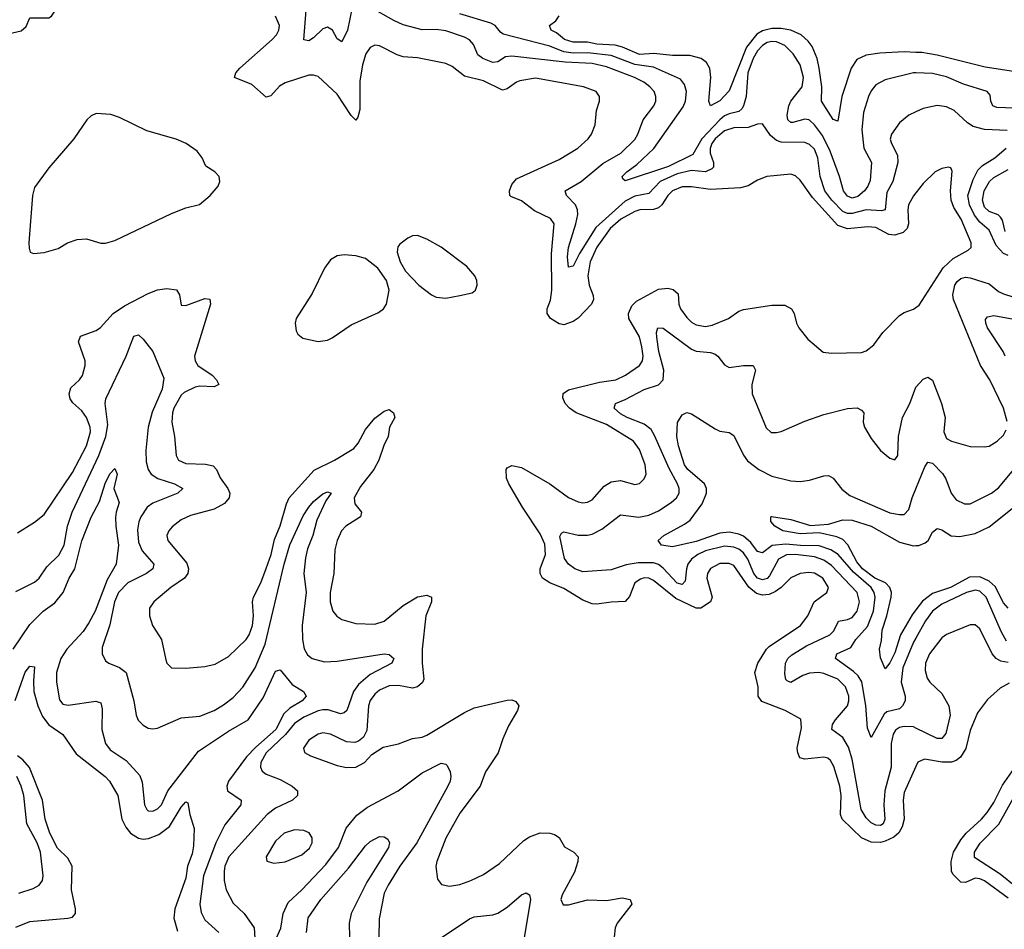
# Model space of a CAD drawing. Header units: inches. Extents: x 1552611 to 1694776, y 811966 to 917215.
# Tile 262 of 549: x 1596207 to 1600374, y 903563 to 907415. Entities that reach past the tile are written whole.
import ezdxf

# ---------------------------------------------------------------- set-up
doc = ezdxf.new("R2010")
doc.units = ezdxf.units.IN
doc.header["$MEASUREMENT"] = 0
doc.layers.add('B5990', color=7, linetype='Continuous')
doc.layers.add('B6900', color=7, linetype='Continuous')

msp = doc.modelspace()

# ---------------------------------------------------------------- linework, layer by layer
at = {"layer": 'B5990', "color": 5}
for points, elevation in [([(1596127.3, 907347.3), (1596213, 907367), (1596234.5, 907385.5), (1596250, 907422), (1596330, 907422), (1596341.2, 907430), (1596355.6, 907450), (1596369.6, 907510), (1596369.6, 907530), (1596362.9, 907550), (1596349.5, 907570), (1596230, 907653.3), (1596190, 907667.5)], 1020), ([(1597613.4, 907466.6), (1597594.7, 907370), (1597570, 907321.3), (1597550, 907333.6), (1597530.9, 907370.9), (1597510, 907382.4), (1597490, 907375.7), (1597450, 907337.3), (1597430, 907325), (1597410, 907329.5), (1597424.1, 907510)], 960), ([(1600000, 907024), (1599970, 907009.8), (1599930, 906977.7), (1599896.5, 906930), (1599891.6, 906908.4), (1599895.9, 906890), (1599921.5, 906841.5), (1599923.1, 906810), (1599902.1, 906730), (1599877.3, 906682.7), (1599870, 906609.9), (1599854.5, 906605.5), (1599790, 906609.9), (1599730, 906594.1), (1599710, 906593.9), (1599690, 906602.9), (1599644.5, 906650), (1599615.1, 906690), (1599594.8, 906750), (1599585.2, 906830), (1599570, 906865.7), (1599550, 906886.8), (1599530, 906894.6), (1599430, 906896.4), (1599410, 906902.6), (1599384.4, 906924.4), (1599350, 906974), (1599330, 906972.5), (1599290, 906958.5), (1599230, 906957.3), (1599190, 906943.7), (1599150.1, 906910), (1599136.1, 906890), (1599128.8, 906868.8), (1599129.5, 906849.5), (1599143.8, 906810), (1599143, 906790), (1599136.7, 906783.3), (1599110, 906770.4), (1599050, 906776.5), (1598990, 906761.3), (1598918, 906730), (1598870, 906678.5), (1598810, 906666.9), (1598770, 906646.9), (1598645, 906535), (1598575.5, 906424.5), (1598550, 906371.2), (1598530, 906367.3), (1598525.9, 906410), (1598529.9, 906450), (1598561.1, 906550), (1598569, 906590), (1598567.8, 906610), (1598558.9, 906630), (1598520.9, 906670), (1598515.4, 906690), (1598582.7, 906730), (1598674.6, 906805.4), (1598751.2, 906850), (1598810, 906907.9), (1598822.8, 906930), (1598845.5, 906990), (1598890.6, 907050), (1598899, 907070), (1598899.4, 907090), (1598891.6, 907110), (1598874, 907130), (1598848.7, 907150), (1598808.6, 907170), (1598690, 907214.8), (1598630, 907229.6), (1598514.8, 907234.8), (1598290, 907260.6), (1598263.2, 907256.8), (1598230, 907236.8), (1598210, 907232.7), (1598167, 907250), (1598145.4, 907265.4), (1598127.7, 907310), (1598110, 907329.8), (1598090, 907339.9), (1598010, 907367), (1597970, 907373.6), (1597910, 907372.2), (1597830, 907393.3), (1597790, 907410.9), (1597690, 907467.7)], 960), ([(1600000, 906681.3), (1599990, 906668.3), (1599969, 906631), (1599965.6, 906610), (1599969.1, 906550), (1599962.8, 906530), (1599946.4, 906513.6), (1599910, 906502.5), (1599885.6, 906505.6), (1599830, 906534.8), (1599797.1, 906537.1), (1599711, 906529), (1599670, 906543.1), (1599562.1, 906662.1), (1599510, 906735.8), (1599490, 906753.8), (1599470, 906760.9), (1599369.3, 906750.7), (1599330, 906735.4), (1599289.3, 906710.7), (1599257, 906703), (1599130, 906696.3), (1599050, 906707.6), (1599010, 906706.7), (1598970, 906689.9), (1598950.4, 906669.6), (1598924.8, 906630), (1598910, 906617.5), (1598890, 906610.3), (1598831.1, 906608.9), (1598810, 906603), (1598751.1, 906570), (1598706, 906530), (1598650, 906451.3), (1598620.8, 906390), (1598611.9, 906330), (1598617, 906290), (1598633.4, 906246.6), (1598635.1, 906230), (1598626.3, 906210), (1598570, 906151.4), (1598550, 906136.3), (1598510, 906122.6), (1598490, 906126.2), (1598453.4, 906150), (1598439.5, 906170), (1598439.6, 906190), (1598453.1, 906226.9), (1598459.1, 906270), (1598457.1, 906422.9), (1598469.1, 906550), (1598453.2, 906573.2), (1598385.1, 906605.1), (1598330, 906647.3), (1598285.6, 906665.6), (1598281.1, 906670), (1598279.4, 906690), (1598290, 906716.5), (1598310, 906741.2), (1598490, 906822.1), (1598568.7, 906870), (1598612.4, 906910), (1598626.9, 906930), (1598642.6, 906970), (1598648.3, 907030), (1598660.5, 907070), (1598660.5, 907090), (1598646.3, 907110), (1598592.7, 907130), (1598390, 907166.5), (1598323.8, 907156.2), (1598309.3, 907150.7), (1598270, 907122), (1598250, 907116.7), (1598170, 907155.1), (1598090, 907176.1), (1598037, 907217), (1598010, 907229.2), (1597890, 907253.1), (1597830, 907257.4), (1597805.1, 907265.1), (1597730, 907303.9), (1597710, 907307.1), (1597690, 907296.3), (1597672.4, 907270), (1597657.1, 907222.9), (1597646.3, 907153.7), (1597645.9, 907034.1), (1597638.3, 907001.7), (1597630, 906989.7), (1597610, 907008.7), (1597550, 907099.6), (1597470, 907174.6), (1597450, 907180.3), (1597430, 907179), (1597330, 907147.5), (1597306.5, 907133.5), (1597270, 907091.8), (1597250, 907087), (1597190, 907140.5), (1597116.2, 907170), (1597121.1, 907190), (1597138.4, 907210), (1597275.6, 907330), (1597293.6, 907350), (1597303.7, 907370), (1597306.1, 907390), (1597290, 907429.7)], 980), ([(1600000, 907189.6), (1599990, 907189.9), (1599870, 907160.2), (1599830, 907138.2), (1599810, 907112.8), (1599799, 907090), (1599778.6, 907021.4), (1599771.4, 906948.6), (1599779, 906870), (1599812.5, 906810), (1599805.9, 906734.1), (1599796.8, 906710), (1599782.5, 906690), (1599753.6, 906666.4), (1599730, 906659.5), (1599710, 906667.4), (1599693.4, 906690), (1599676.7, 906750), (1599637.7, 906857.7), (1599604.1, 906924.1), (1599570, 906969.4), (1599550, 906989.3), (1599547, 906990), (1599530, 906992.9), (1599479.5, 906979.5), (1599470, 906979.5), (1599457.5, 906990), (1599454.8, 907010), (1599462.2, 907050), (1599470.4, 907070), (1599517.8, 907130), (1599524, 907170), (1599510, 907223.9), (1599480.5, 907270), (1599445.2, 907305.3), (1599410, 907320.8), (1599390, 907322.5), (1599370, 907317.9), (1599350, 907305.4), (1599330, 907282.8), (1599311.4, 907250), (1599289.1, 907190), (1599281.9, 907090), (1599270.5, 907050), (1599262.7, 907037.3), (1599250, 907025.9), (1599210, 907016.6), (1599190, 907007.2), (1599169.5, 906990.5), (1599094.1, 906910), (1599056.2, 906843.8), (1598953, 906793), (1598770, 906731.8), (1598760.1, 906740.1), (1598757.4, 906750), (1598776.4, 906770), (1598818.9, 906801.1), (1598890.2, 906869.8), (1599014.4, 907045.6), (1599024.9, 907070), (1599029.4, 907110), (1599019.9, 907139.9), (1599003, 907163), (1598890, 907213), (1598810, 907225.4), (1598710, 907263.6), (1598610, 907273.8), (1598550, 907272.3), (1598510, 907279), (1598450, 907301.8), (1598253.7, 907353.7), (1598241.1, 907361.1), (1598218.6, 907390), (1598200.2, 907400.2), (1598070, 907439.5)], 940), ([(1600000, 907276.2), (1599950, 907278), (1599847.1, 907272.9), (1599790, 907264.6), (1599750, 907246.1), (1599725.3, 907210), (1599686.7, 907090), (1599670, 906984.5), (1599650, 906992.6), (1599599.8, 907070), (1599601.7, 907130), (1599590.8, 907210), (1599581.3, 907250), (1599560.9, 907300.9), (1599544.1, 907324.1), (1599514.7, 907350), (1599470.7, 907370.7), (1599430, 907377.8), (1599390, 907376.9), (1599350, 907367.5), (1599327, 907353), (1599282.3, 907297.7), (1599210, 907114), (1599170, 907071.6), (1599130, 907049.7), (1599123.1, 907070), (1599132.2, 907170), (1599128.1, 907208.1), (1599113.8, 907233.8), (1599090.8, 907250.8), (1599043.5, 907263.5), (1598970, 907263.5), (1598890.8, 907270.8), (1598830, 907266.7), (1598758.1, 907298.1), (1598727, 907307), (1598650, 907311.1), (1598610, 907319.7), (1598550, 907318.8), (1598513, 907330), (1598479.4, 907359.4), (1598456, 907370), (1598449.2, 907390), (1598475.3, 907410), (1598489.5, 907430.5)], 920), ([(1596198.1, 905241.8), (1596270, 905287.6), (1596310, 905319.7), (1596430, 905497.1), (1596489.1, 905610), (1596506.2, 905670), (1596505.2, 905690), (1596490.2, 905730.2), (1596470, 905757.9), (1596432.1, 905792.1), (1596420.8, 905810), (1596417, 905830), (1596423.4, 905856.6), (1596460.3, 905890), (1596472.5, 905907.5), (1596484.6, 905950), (1596484.4, 905970), (1596456.4, 906050), (1596464.7, 906075.3), (1596530, 906098.9), (1596549.1, 906110.9), (1596602, 906170), (1596650, 906203.3), (1596750, 906255.9), (1596790, 906270.2), (1596830, 906276.6), (1596871, 906271), (1596883.6, 906250), (1596890, 906206), (1596910, 906204.6), (1596990, 906233.6), (1597011.5, 906231.5), (1597013.8, 906210), (1596947.1, 905990), (1596950.1, 905970), (1596961.3, 905950), (1597021.4, 905910), (1597039.7, 905890), (1597050.2, 905870), (1597030, 905860.7), (1596970, 905862.9), (1596950, 905859.1), (1596903.2, 905836.8), (1596890, 905824.6), (1596859.8, 905770), (1596853, 905750), (1596850.2, 905710), (1596862.3, 905650), (1596869.4, 905570), (1596879.7, 905550), (1596910, 905535.6), (1596993.3, 905533.3), (1597025.5, 905525.5), (1597040.1, 905510), (1597054.9, 905474.9), (1597088.4, 905430), (1597096.2, 905410), (1597093.8, 905390), (1597073.2, 905366.8), (1597030, 905342.7), (1596930, 905315.7), (1596890, 905296.5), (1596852, 905268), (1596837.6, 905250), (1596829.3, 905230), (1596834, 905210), (1596913.7, 905113.7), (1596921.9, 905090), (1596918.4, 905070), (1596904.2, 905050), (1596846.9, 905010), (1596774.4, 904950), (1596757, 904923), (1596756.5, 904890), (1596768.9, 904850), (1596807.2, 904790), (1596824.8, 904704.8), (1596830.3, 904690), (1596850, 904670.3), (1596910, 904669.3), (1596990, 904676.3), (1597034.1, 904685.9), (1597090, 904717.8), (1597164.8, 904790), (1597178.6, 904810), (1597192.3, 904850), (1597196.9, 904890), (1597191.8, 904950), (1597196.3, 904970), (1597227.9, 905030), (1597250, 905090.3), (1597271, 905150), (1597285.7, 905214.3), (1597310, 905271.5), (1597335.9, 905364.1), (1597347.7, 905390), (1597452.9, 905507.1), (1597539.3, 905550), (1597621, 905599), (1597638.8, 905621.2), (1597670, 905679.2), (1597710, 905727.6), (1597750, 905757.8), (1597770, 905763.5), (1597788.9, 905750), (1597794.7, 905730), (1597771.7, 905690), (1597766.4, 905650), (1597747.9, 905612.1), (1597727.2, 905550), (1597705.6, 905510), (1597650, 905437.9), (1597623.1, 905390), (1597625.3, 905365.3), (1597654.2, 905330), (1597648.9, 905310), (1597586.9, 905270), (1597569.2, 905250), (1597550.2, 905210), (1597540.8, 905170), (1597536.5, 905070), (1597521.5, 904990), (1597521.6, 904950), (1597532.6, 904910), (1597548.7, 904888.7), (1597570, 904875.2), (1597630, 904858), (1597710, 904854.6), (1597750, 904867.9), (1597830, 904934.2), (1597890, 904971.3), (1597930, 904977.7), (1597950.1, 904970.1), (1597950.2, 904950), (1597925.5, 904890), (1597910.1, 904750), (1597910.1, 904690), (1597917.4, 904622.6), (1597911.9, 904608.1), (1597890, 904589.9), (1597870, 904585), (1597810, 904595.5), (1597770, 904593.9), (1597730, 904575.6), (1597710, 904559.1), (1597690, 904532.8), (1597683.1, 904510), (1597675.6, 904404.4), (1597662.5, 904377.5), (1597640.3, 904359.7), (1597625.2, 904354.7), (1597590, 904357.8), (1597522, 904390), (1597490, 904394.6), (1597470, 904389.8), (1597430, 904363.5), (1597407.4, 904330), (1597412, 904312), (1597437.8, 904297.8), (1597550, 904257.4), (1597590, 904249), (1597630, 904250.4), (1597666.6, 904270), (1597696.6, 904303.4), (1597745.6, 904334.4), (1597810, 904348.8), (1597870, 904371.6), (1597910, 904377.3), (1597930, 904385.4), (1598090, 904481), (1598130, 904500.4), (1598270, 904533.4), (1598290, 904534.3), (1598307.4, 904527.4), (1598319.5, 904510), (1598314.3, 904490), (1598275.7, 904424.3), (1598251.2, 904370), (1598231.3, 904310), (1598178, 904230), (1598155.2, 904170), (1598070, 904055.3), (1598010, 903949.6), (1597972, 903850), (1597968.7, 903828.7), (1597975.5, 903775.5), (1597992.5, 903752.5), (1598026.3, 903746.3), (1598070, 903753.4), (1598115.6, 903770), (1598170, 903796), (1598238.1, 903841.9), (1598341.2, 903938.8), (1598364.6, 903955.4), (1598410, 903971.8), (1598450, 903970.2), (1598470, 903964.7), (1598490, 903951.6), (1598513.1, 903913.1), (1598552.4, 903890), (1598570.2, 903870), (1598569.3, 903850), (1598554.3, 903805.7), (1598503.2, 903710), (1598497.7, 903690), (1598507.5, 903667.5), (1598530, 903667), (1598610, 903687.5), (1598690, 903685.8), (1598756.3, 903696.3), (1598790.4, 903690), (1598797.4, 903670), (1598736.1, 903590), (1598727.2, 903570), (1598718.2, 903490)], 980), ([(1600000, 904252.6), (1599950, 904142.9), (1599945.5, 904110), (1599950.1, 904030), (1599942.2, 903997.8), (1599928.3, 903971.7), (1599907.1, 903952.9), (1599870, 903936), (1599850, 903930.8), (1599810, 903932.8), (1599770, 903951.2), (1599687.6, 904030), (1599680.3, 904050), (1599683.2, 904130), (1599678.2, 904170), (1599652.5, 904252.5), (1599637.8, 904277.8), (1599627.6, 904287.6), (1599610, 904292.1), (1599530, 904283.2), (1599508.9, 904290), (1599499.5, 904310), (1599497.5, 904330), (1599515.9, 904415.9), (1599512.9, 904452.9), (1599447.1, 904490), (1599347.8, 904527.8), (1599331.6, 904550), (1599331.7, 904590), (1599318, 904650), (1599330.3, 904689.7), (1599367.3, 904750), (1599378.8, 904761.2), (1599511.7, 904850), (1599543.1, 904890), (1599569.9, 904950.1), (1599623, 904990), (1599629.8, 905010), (1599605.7, 905050), (1599570, 905071.2), (1599546.3, 905073.7), (1599510, 905069.9), (1599470, 905051.2), (1599429.7, 905010.3), (1599406.2, 904993.8), (1599378.5, 904981.5), (1599350, 904978.7), (1599325.8, 904985.8), (1599292.4, 905012.4), (1599230, 905103), (1599210, 905112.7), (1599170, 905112.6), (1599130, 905090.5), (1599117.2, 905070), (1599114.8, 905050), (1599137.1, 904970), (1599130.8, 904950), (1599090, 904923.1), (1599070, 904922.4), (1598984, 904964), (1598890, 905040.7), (1598870, 905049.9), (1598850, 905051.2), (1598833.6, 905046.4), (1598810.9, 905030), (1598788.1, 904971.9), (1598770, 904950.7), (1598710, 904948.9), (1598650, 904939.9), (1598630, 904941.2), (1598590, 904956.5), (1598510, 905006), (1598450, 905030.4), (1598420.2, 905050), (1598409.9, 905070), (1598409.4, 905090), (1598431.8, 905150), (1598430, 905193.8), (1598410, 905237.9), (1598334.4, 905350), (1598276.9, 905450), (1598267.1, 905472.9), (1598266.2, 905510), (1598270, 905516.5), (1598290, 905527.1), (1598330, 905518.6), (1598450.1, 905450.1), (1598530, 905391.7), (1598570, 905372.8), (1598590, 905369.3), (1598610, 905372.2), (1598630, 905381.8), (1598680.7, 905439.3), (1598710, 905457.7), (1598750, 905463.5), (1598810, 905446), (1598830, 905451.5), (1598849.7, 905470), (1598858.4, 905490), (1598853.7, 905530), (1598830, 905594.7), (1598804.8, 905630), (1598690, 905700.9), (1598562, 905750), (1598534.4, 905770), (1598516.1, 905790), (1598506, 905814), (1598507.7, 905832.3), (1598530, 905847.7), (1598660.2, 905879.8), (1598730.3, 905889.7), (1598770.7, 905910), (1598830.5, 905950), (1598842.1, 905970), (1598845.5, 905990), (1598839.9, 906030), (1598830, 906071.7), (1598784.9, 906150), (1598783, 906170), (1598797.4, 906202.6), (1598817.4, 906222.6), (1598910, 906273.3), (1598950, 906277.3), (1598972.1, 906272.1), (1598993.4, 906253.4), (1598997, 906210), (1599003.9, 906190), (1599030, 906153.7), (1599050, 906133.9), (1599070, 906122.5), (1599110, 906115.8), (1599138.1, 906121.9), (1599207, 906150), (1599250, 906180.3), (1599270, 906187), (1599390, 906206.4), (1599445.2, 906205.2), (1599473.4, 906190), (1599484.9, 906170), (1599494.4, 906130), (1599504.2, 906110), (1599542, 906062), (1599607.5, 906007.5), (1599642.6, 906002.6), (1599770, 906004.9), (1599790, 906013), (1599821.7, 906038.3), (1599860.5, 906090), (1599930, 906162.4), (1599950, 906174.9), (1599990, 906188.8), (1600000, 906195.8)], 980), ([(1600000, 904415.2), (1599990, 904420.1), (1599950, 904422.7), (1599930, 904417.8), (1599913.5, 904406.5), (1599903.1, 904390), (1599895, 904350), (1599895.3, 904250), (1599868, 904150), (1599863.8, 904090), (1599868.8, 904030), (1599860.7, 904010), (1599850, 904003.2), (1599830, 904004.6), (1599810, 904014.4), (1599790, 904035.4), (1599768.9, 904070), (1599730, 904284.2), (1599714.4, 904334.4), (1599690, 904374.9), (1599644.1, 904410), (1599647.2, 904430), (1599659.9, 904450), (1599710.8, 904510), (1599716.6, 904530), (1599716.1, 904550), (1599701.3, 904590), (1599670, 904622), (1599610, 904647.1), (1599589.4, 904650.6), (1599550, 904648.2), (1599521.8, 904638.2), (1599470, 904608.7), (1599454.7, 904614.7), (1599450, 904621.2), (1599444.7, 904644.7), (1599447.6, 904690), (1599458, 904710), (1599474.5, 904725.5), (1599536.9, 904763.1), (1599635.9, 904810), (1599652.9, 904827.1), (1599672.6, 904867.4), (1599710, 904874.5), (1599730, 904883.3), (1599751.1, 904910), (1599761.8, 904950), (1599751.5, 904990), (1599643, 905103), (1599610, 905126.1), (1599570, 905140.8), (1599490, 905150.7), (1599451.7, 905148.3), (1599417.9, 905130), (1599379.6, 905060.4), (1599370, 905048.8), (1599350, 905042.6), (1599330, 905050.3), (1599314.6, 905070), (1599288.2, 905130), (1599270, 905157), (1599250, 905173), (1599230, 905181.3), (1599190, 905185.2), (1599110, 905165.1), (1599077.4, 905150), (1599049.6, 905130.4), (1599034.9, 905110), (1599028.8, 905090), (1599023.3, 905036.7), (1599010, 905023.2), (1598990, 905029.1), (1598930, 905093), (1598910, 905108.2), (1598890, 905115.1), (1598824.5, 905115.5), (1598773.9, 905106.1), (1598710, 905085.2), (1598590, 905076.9), (1598556.8, 905090), (1598529.8, 905110), (1598513.3, 905133.3), (1598493.4, 905226.6), (1598499.3, 905240.7), (1598510, 905246.5), (1598570, 905231.6), (1598610, 905231.5), (1598630, 905236.6), (1598670, 905257.1), (1598750, 905317.6), (1598827.9, 905307.9), (1598870, 905316.2), (1598910, 905334.8), (1598963.5, 905370), (1598986, 905390), (1598997.3, 905410), (1598998.4, 905430), (1598991.4, 905450), (1598955, 905515), (1598894.2, 905654.2), (1598879, 905679), (1598850, 905702), (1598777.4, 905730), (1598750, 905745.3), (1598722.8, 905770), (1598727.8, 905790), (1598770, 905805.9), (1598850, 905848.4), (1598910, 905868.9), (1598929.9, 905890), (1598933.7, 905930), (1598911.4, 906010), (1598902.8, 906070), (1598901.9, 906090), (1598907.7, 906110), (1598930, 906108.3), (1599050, 906020.1), (1599070, 906011.8), (1599130, 906005.8), (1599150, 905999), (1599162, 905990), (1599190, 905953), (1599210, 905941.3), (1599269.8, 905950.2), (1599310.6, 905950), (1599321.5, 905930), (1599305.6, 905870), (1599307.2, 905830), (1599366.8, 905686.8), (1599387, 905667), (1599410, 905666.2), (1599430, 905671.2), (1599530, 905715), (1599610, 905743.6), (1599710, 905768.9), (1599751.3, 905771.3), (1599770, 905762), (1599779.3, 905750), (1599776.4, 905710), (1599782, 905690), (1599810, 905640.7), (1599850, 905590.8), (1599890, 905558.8), (1599910, 905551), (1599922.7, 905570), (1599926, 905650), (1599942.8, 905730), (1599974.6, 905790), (1600000, 905858.8)], 960), ([(1596190, 904994), (1596270, 905032.6), (1596290, 905050.3), (1596321.5, 905098.5), (1596372, 905148), (1596394.9, 905190), (1596409.5, 905270), (1596429.5, 905330), (1596541.7, 905570), (1596571.5, 905650), (1596579.3, 905699.3), (1596569.2, 905790), (1596571.4, 905810), (1596657.1, 905990), (1596690, 906074.9), (1596710, 906080.3), (1596730, 906061.7), (1596770.3, 906010), (1596817.4, 905897.4), (1596809.5, 905850), (1596767.8, 905752.2), (1596750.4, 905690), (1596741.5, 905590), (1596742.9, 905542.9), (1596750.1, 905510.1), (1596763.8, 905490), (1596792.1, 905472.1), (1596862.4, 905450), (1596897, 905430), (1596876.5, 905410), (1596770, 905367.9), (1596746.8, 905350), (1596719.6, 905310), (1596711, 905289), (1596705.2, 905254.8), (1596710, 905202.4), (1596725.1, 905165.1), (1596775.2, 905110), (1596770.2, 905090), (1596743.5, 905070), (1596664.5, 905030), (1596625.3, 904990), (1596608, 904950), (1596587.8, 904852.2), (1596556.5, 904756.5), (1596556, 904730), (1596570, 904700.5), (1596584, 904690), (1596630, 904672.4), (1596657.5, 904650), (1596690.2, 904530), (1596699.7, 904470), (1596708.8, 904448.8), (1596730, 904427.6), (1596750, 904415.6), (1596770, 904411.6), (1596790, 904414.3), (1596890, 904458.5), (1596970, 904465.8), (1597030, 904490.2), (1597070, 904514.2), (1597110, 904545.2), (1597151.7, 904588.3), (1597203.8, 904670), (1597246.2, 904770), (1597326, 905110), (1597350, 905191.8), (1597406.7, 905313.3), (1597430, 905350.9), (1597450, 905374.6), (1597490, 905407.4), (1597510, 905416.1), (1597524.9, 905410), (1597502.6, 905377.4), (1597464.3, 905295.7), (1597447.8, 905230), (1597425.5, 905174.5), (1597416.1, 905136.1), (1597409.3, 905070), (1597419.9, 904990), (1597402.3, 904850), (1597403.3, 904790), (1597410.6, 904750.6), (1597425.7, 904725.7), (1597444.6, 904710), (1597496.3, 904696.3), (1597550, 904698), (1597750.1, 904730.1), (1597770, 904727.2), (1597790.3, 904710), (1597782, 904690), (1597690, 904642.5), (1597640.8, 904599.2), (1597619.9, 904570), (1597591.4, 904490), (1597580.3, 904479.7), (1597565, 904475), (1597512.3, 904492.3), (1597490, 904493.2), (1597470, 904488.6), (1597410, 904461.2), (1597370, 904435.4), (1597332.5, 904387.5), (1597250.1, 904310), (1597228.2, 904270), (1597225.8, 904250), (1597233, 904233), (1597250, 904220.8), (1597310, 904197), (1597360.8, 904170), (1597382.8, 904150), (1597383.2, 904130), (1597362, 904110), (1597290, 904076.1), (1597254.5, 904050), (1597091.4, 903870), (1597074.6, 903830), (1597071.8, 903810), (1597072.9, 903770), (1597081.1, 903730), (1597110, 903674.7), (1597157.2, 903630), (1597199.3, 903570), (1597203.5, 903503.5)], 960), ([(1600000, 904796.6), (1599990, 904778.5), (1599945.1, 904670), (1599938, 904610), (1599954.4, 904550), (1599954.4, 904530), (1599943.5, 904510), (1599930, 904497.5), (1599876.5, 904483.5), (1599865.7, 904474.3), (1599810, 904375.1), (1599794.4, 904414.4), (1599788.6, 904511.4), (1599770.8, 904610.8), (1599755.9, 904635.9), (1599735.6, 904655.6), (1599659.2, 904710), (1599664.8, 904730), (1599723.8, 904756.2), (1599745.4, 904790), (1599794.8, 904845.2), (1599820.1, 904910), (1599827.1, 904970), (1599822.8, 904990), (1599810.3, 905010), (1599735.1, 905075.1), (1599670.9, 905150.9), (1599640.2, 905170), (1599590, 905187.2), (1599511.8, 905188.2), (1599450, 905194.3), (1599391.6, 905188.4), (1599350, 905157.9), (1599330, 905163), (1599300.6, 905200.6), (1599270, 905227.3), (1599250, 905237), (1599210, 905244.3), (1599170, 905240.6), (1599070, 905205.2), (1598970, 905182.9), (1598922.7, 905190), (1598909.5, 905209.5), (1598932.4, 905230), (1599021.1, 905278.9), (1599043.9, 905296.1), (1599095.4, 905364.6), (1599114.3, 905410), (1599113.8, 905430), (1599104.7, 905450), (1599034.3, 905510), (1599020.6, 905530), (1598995.5, 905610), (1598988.5, 905650), (1598991.5, 905708.5), (1599010, 905742), (1599030, 905751.3), (1599050, 905746.4), (1599150, 905682), (1599170, 905672.6), (1599210, 905667.4), (1599230, 905653.4), (1599270.9, 905570.9), (1599287.3, 905547.3), (1599334.7, 905510), (1599390, 905482.6), (1599470, 905462.4), (1599510, 905459.1), (1599550, 905465.2), (1599610, 905484), (1599630, 905484.6), (1599650, 905473.7), (1599686.5, 905426.5), (1599720.5, 905400.5), (1599890, 905327.1), (1599930, 905319.1), (1599950, 905319.7), (1599970, 905341.3), (1599984.6, 905390), (1600000, 905427.8)], 940), ([(1596179.3, 904750), (1596250, 904854.3), (1596305.8, 904910), (1596355, 904945), (1596390.4, 904990), (1596416.4, 905050), (1596439.9, 905090), (1596470, 905208), (1596510, 905308.9), (1596544.7, 905375.3), (1596570, 905454.9), (1596590, 905492.8), (1596610, 905514.4), (1596619.1, 905490), (1596606, 905430), (1596627.7, 905370), (1596615, 905330), (1596612.8, 905307.2), (1596613.5, 905270), (1596625, 905190), (1596615.2, 905110), (1596577, 905043), (1596526.2, 904910), (1596499.7, 904860.3), (1596475.7, 904824.3), (1596406.1, 904750), (1596381.6, 904710), (1596362.1, 904650), (1596362.5, 904610), (1596375.1, 904535.1), (1596390, 904516.5), (1596412.8, 904512.8), (1596529.1, 904529.1), (1596550, 904522.4), (1596556.6, 904496.6), (1596554, 904410), (1596569.4, 904350), (1596590, 904323.2), (1596658, 904278), (1596714.9, 904214.9), (1596725.9, 904185.9), (1596735.4, 904090), (1596744.9, 904070), (1596750, 904065.2), (1596770, 904064), (1596790, 904072.8), (1596807.2, 904090), (1596834.4, 904150), (1596963.1, 904316.9), (1597090, 904402.1), (1597174.3, 904450), (1597236.7, 904543.3), (1597290, 904656.4), (1597310, 904661.6), (1597359.8, 904599.8), (1597408.2, 904570), (1597419.5, 904550), (1597402, 904530), (1597350, 904500.2), (1597324.3, 904475.7), (1597291.5, 904410), (1597206.1, 904333.9), (1597167, 904293), (1597091.3, 904190), (1597083, 904170), (1597086, 904150), (1597144.6, 904110), (1597142.2, 904090), (1597074.9, 904005.1), (1597037.3, 903930), (1596985.3, 903790), (1596969.6, 903670), (1596974.3, 903634.3), (1596990, 903603.9), (1597050, 903549.2)], 940), ([(1600000, 904916), (1599984.7, 904895.3), (1599934.8, 904810), (1599910, 904733.7), (1599890, 904691.2), (1599870, 904666.3), (1599850, 904712.3), (1599846.2, 904750), (1599854.4, 904785.6), (1599857.4, 904830), (1599877.3, 904890), (1599894.6, 904970), (1599895.9, 904990), (1599890, 905011.1), (1599870.9, 905030.9), (1599825.7, 905050), (1599773.7, 905090), (1599750, 905119.9), (1599711.1, 905191.1), (1599690, 905213.3), (1599664.6, 905224.6), (1599590, 905242.3), (1599510, 905238), (1599437.2, 905250), (1599402.9, 905270), (1599386, 905290), (1599386, 905310), (1599389.4, 905310.6), (1599470, 905298), (1599553.3, 905273.3), (1599630, 905278.8), (1599690, 905296.6), (1599730, 905296.1), (1599810, 905270.9), (1599930, 905201.8), (1599990, 905187.1), (1600000, 905187.7)], 920), ([(1596187.3, 904532.7), (1596230, 904651.4), (1596250, 904677.4), (1596270, 904674), (1596265.4, 904614.5), (1596267.5, 904570), (1596283.1, 904510), (1596304.1, 904464.1), (1596330, 904429.5), (1596390, 904387.9), (1596445.7, 904305.7), (1596569.3, 904210), (1596587.3, 904190), (1596622.1, 904130), (1596639, 904030), (1596655.7, 903995.7), (1596676.6, 903970), (1596709.2, 903949.2), (1596730, 903945.6), (1596751.9, 903948.1), (1596795.3, 903964.7), (1596841.2, 903998.8), (1596890, 904081.1), (1596910, 904103), (1596918.3, 904098.3), (1596926.5, 904050), (1596945.8, 903990), (1596942.7, 903917.3), (1596936.9, 903883.1), (1596917.5, 903830), (1596910, 903780.5), (1596863.3, 903650), (1596859.3, 903610), (1596875.5, 903555.5)], 920), ([(1596190, 903571.8), (1596250, 903595.8), (1596410, 903610.8), (1596430, 903615.4), (1596442.9, 903630), (1596442.9, 903650), (1596426.8, 903730), (1596428.7, 903830), (1596410, 903864.7), (1596366.8, 903906.8), (1596334.7, 903970), (1596314.5, 904030), (1596304.1, 904110), (1596248.3, 904248.3), (1596220.4, 904280.4), (1596197.6, 904297.6)], 920), ([(1597295.8, 903530), (1597311.7, 903568.3), (1597322.4, 903630), (1597343.3, 903676.7), (1597400.8, 903730), (1597502.9, 903837.1), (1597556.7, 903910), (1597588.9, 903991.1), (1597633.9, 904046.1), (1597679.2, 904080.8), (1597808.7, 904150), (1597910, 904226.3), (1597990, 904267.4), (1598010, 904263.1), (1598016.3, 904256.3), (1598029.1, 904230), (1598031.8, 904210), (1598028.4, 904190), (1598018.6, 904170), (1597887.2, 903930), (1597815.8, 903830), (1597766, 903750), (1597750, 903716.3), (1597727.9, 903607.9), (1597726.8, 903526.8)], 960), ([(1596203.9, 903716.1), (1596263.9, 903736.1), (1596290, 903750.4), (1596303.5, 903770), (1596306.6, 903790), (1596295.5, 903890), (1596281.5, 903930), (1596237, 904010), (1596224.5, 904130), (1596213.2, 904170), (1596195.2, 904210)], 940), ([(1597420.1, 903550), (1597427.8, 903612.2), (1597481.6, 903690), (1597598.1, 903821.9), (1597670, 903916.9), (1597690, 903934.6), (1597730, 903956), (1597750, 903955.3), (1597765.5, 903945.5), (1597772.7, 903930), (1597767.6, 903910), (1597676.4, 903763.6), (1597610.5, 903630), (1597601.6, 903590), (1597602.4, 903530)], 940), ([(1597995.1, 903530), (1598110, 903607.6), (1598130, 903616.8), (1598210, 903624.2), (1598230, 903631.1), (1598270, 903657.8), (1598330, 903708.9), (1598350, 903718), (1598364.9, 903710), (1598368.9, 903688.9), (1598339.1, 903510)], 960)]:
    msp.add_lwpolyline(points, dxfattribs=dict(at, elevation=elevation))
for points, elevation in [([(1596530, 907017.6), (1596510, 907007.3), (1596490.5, 906990), (1596435.5, 906910), (1596330, 906787.3), (1596270, 906704), (1596261.3, 906670), (1596245.5, 906470), (1596247.3, 906447.3), (1596250.9, 906430.9), (1596264.9, 906424.9), (1596310, 906428.5), (1596370, 906446), (1596409.8, 906470.2), (1596450, 906484.6), (1596490, 906487), (1596550, 906468.8), (1596570, 906468.9), (1596610, 906479.7), (1596850, 906594.4), (1596910, 906617.8), (1596968.3, 906631.7), (1597013.3, 906670), (1597047.6, 906710), (1597054.5, 906730), (1597051.8, 906750), (1597033.2, 906770), (1596994.8, 906794.8), (1596979.6, 906830), (1596958.4, 906858.4), (1596911, 906891), (1596868.8, 906908.8), (1596744.5, 906944.5), (1596630, 907000.9), (1596593.3, 907013.3)], 1020), ([(1597890, 906501.2), (1597870, 906499.3), (1597850, 906489.4), (1597816.3, 906463.7), (1597807.5, 906452.5), (1597804.9, 906430), (1597817, 906390), (1597839.6, 906350), (1597895.8, 906290), (1597950, 906249.2), (1597970, 906240.3), (1598010, 906235.3), (1598070, 906246.7), (1598122, 906258), (1598136, 906270), (1598143.7, 906290), (1598142, 906310), (1598133.6, 906330), (1598099.6, 906370), (1597990, 906451.3), (1597930, 906486)], 1020), ([(1597580.6, 906419.4), (1597550, 906414.7), (1597522.7, 906397.3), (1597497.5, 906362.5), (1597444.8, 906255.2), (1597376.4, 906150), (1597372.7, 906130), (1597376.7, 906096.7), (1597383.7, 906083.7), (1597405.7, 906065.7), (1597470, 906052.4), (1597510, 906057.1), (1597530, 906068.2), (1597610, 906122.6), (1597725.7, 906174.3), (1597747.3, 906190), (1597759.7, 906210), (1597771.1, 906270), (1597759.2, 906310), (1597723.2, 906363.2), (1597670, 906403.5), (1597630, 906415.4)], 1020), ([(1597370, 903984.5), (1597326.9, 903970), (1597290, 903936.8), (1597250.3, 903870), (1597252.5, 903852.5), (1597283, 903843), (1597330, 903848.4), (1597400.9, 903879.1), (1597433.2, 903906.8), (1597444.6, 903930), (1597445, 903950), (1597431.8, 903971.8), (1597410, 903982)], 980)]:
    msp.add_lwpolyline(points, close=True, dxfattribs=dict(at, elevation=elevation))
at = {"layer": 'B6900', "color": 5}
for points, elevation in [([(1600431.7, 907191.7), (1600293.6, 907213.6), (1600090, 907264.6), (1600024.7, 907275.3), (1600000, 907276.2)], 920), ([(1600490, 907037.1), (1600342.1, 907042.1), (1600325.7, 907050), (1600317, 907070), (1600314.4, 907094.4), (1600301.3, 907110), (1600201.2, 907141.2), (1600130, 907173.2), (1600070, 907187.4), (1600000, 907189.6)], 940), ([(1600385.8, 906945.8), (1600289.9, 906949.9), (1600242.4, 906962.4), (1600217.6, 906977.6), (1600162, 907030), (1600130, 907045.5), (1600090, 907051.6), (1600030, 907038.2), (1600000, 907024)], 960), ([(1600390, 906415.7), (1600370, 906424.5), (1600339.2, 906459.2), (1600310, 906523.9), (1600270, 906557.2), (1600247.2, 906587.2), (1600226.7, 906630), (1600219.9, 906670), (1600241.5, 906738.5), (1600262.4, 906777.6), (1600282.2, 906797.8), (1600334.1, 906830), (1600381.4, 906870)], 960), ([(1600000, 906195.8), (1600014.3, 906205.7), (1600115.4, 906364.6), (1600156.9, 906403.1), (1600221.7, 906438.3), (1600233.1, 906450), (1600234.3, 906470), (1600191.8, 906570), (1600160, 906620), (1600148.7, 906650), (1600146, 906690), (1600152.9, 906772.9), (1600147.3, 906787.3), (1600138, 906790), (1600110, 906785.1), (1600081.6, 906770), (1600030, 906720.5), (1600000, 906681.3)], 980), ([(1600378.3, 906518.3), (1600366.4, 906566.4), (1600358.5, 906578.5), (1600348.6, 906588.6), (1600310, 906601.8), (1600290, 906620.9), (1600282.1, 906650), (1600289.3, 906690), (1600311.5, 906730), (1600330, 906745.9), (1600390, 906780.8)], 940), ([(1600386.4, 905713.6), (1600370.3, 905770), (1600312.1, 905890), (1600273.8, 905950), (1600158.9, 906230), (1600156, 906250), (1600164.5, 906290), (1600173.8, 906306.2), (1600190, 906319.3), (1600210, 906324.6), (1600230, 906322.3), (1600310, 906296.4), (1600350, 906264.4), (1600370, 906254.1), (1600410, 906241.6)], 960), ([(1600377.3, 905990), (1600369.4, 906010), (1600303.4, 906110), (1600295.3, 906130), (1600294.9, 906145.1), (1600302.9, 906157.1), (1600330, 906162.2), (1600430, 906143.1)], 940), ([(1600000, 905858.8), (1600000.3, 905859.7), (1600030, 905892.8), (1600050, 905901.1), (1600070, 905888.2), (1600108.7, 905790), (1600123.2, 905730), (1600118.4, 905670), (1600130, 905640.7), (1600150, 905630.2), (1600230, 905608.1), (1600290, 905606.2), (1600310, 905609.2), (1600344, 905630), (1600370, 905655.6), (1600381.4, 905678.6)], 960), ([(1600000, 905427.8), (1600038.2, 905521.8), (1600050, 905540.9), (1600070, 905536.5), (1600113.1, 905493.1), (1600127.2, 905470), (1600148.4, 905410), (1600170, 905382.4), (1600204.9, 905364.9), (1600230, 905365.4), (1600319.8, 905410), (1600350, 905433), (1600450, 905552.9)], 940), ([(1600000, 905187.7), (1600011.6, 905188.4), (1600039.7, 905200.3), (1600051.4, 905210), (1600070, 905244.6), (1600090, 905260.8), (1600110, 905254), (1600148.8, 905228.8), (1600185.9, 905225.9), (1600250, 905239.6), (1600310, 905267.1), (1600414.8, 905350)], 920), ([(1600390, 904922.8), (1600370, 904945.8), (1600335.2, 905015.2), (1600310, 905037.7), (1600270, 905055.7), (1600226.3, 905053.7), (1600146.5, 905010), (1600070, 904985.5), (1600027.2, 904952.8), (1600000, 904916)], 920), ([(1600383, 904783), (1600361.5, 904821.5), (1600296.7, 904970), (1600270, 904994.5), (1600250, 904999), (1600213.6, 904990), (1600110, 904940.3), (1600070, 904910.8), (1600040.7, 904870), (1600000, 904796.6)], 940), ([(1600390, 904692.8), (1600358.7, 904698.7), (1600339.6, 904710), (1600322.8, 904730), (1600270, 904836), (1600250, 904852.1), (1600230, 904852.2), (1600130, 904811.8), (1600110, 904797.2), (1600056.8, 904730), (1600039.8, 904690), (1600038.6, 904658.6), (1600047.3, 904627.3), (1600058.6, 904610), (1600110, 904562.2), (1600139, 904510), (1600144.5, 904470), (1600127.2, 904392.8), (1600110, 904371.7), (1600090, 904371.1), (1600000, 904415.2)], 960), ([(1600394.4, 904605.6), (1600356.3, 904583.7), (1600303, 904537), (1600260.6, 904479.4), (1600230, 904405.6), (1600211.6, 904328.4), (1600188.3, 904291.7), (1600170, 904278.4), (1600150, 904271.1), (1600111.1, 904271.1), (1600036.1, 904283.9), (1600008.6, 904271.4), (1600000, 904252.6)], 980), ([(1600390, 903695.2), (1600290, 903768.5), (1600270, 903777.6), (1600250, 903780.3), (1600210, 903761.7), (1600190, 903763.1), (1600156.3, 903796.3), (1600149.9, 903810), (1600148.7, 903850), (1600159.6, 903890), (1600190, 903942.5), (1600212.4, 903970), (1600278, 904030), (1600302.1, 904057.9), (1600330, 904100.5), (1600366.8, 904173.2), (1600415.4, 904244.6)], 980), ([(1600422.9, 903742.9), (1600357.1, 903797.1), (1600247.2, 903867.2), (1600247.7, 903890), (1600271.7, 903928.3), (1600351.5, 904008.5), (1600418.5, 904130)], 960)]:
    msp.add_lwpolyline(points, dxfattribs=dict(at, elevation=elevation))

doc.saveas('drawing.dxf')
